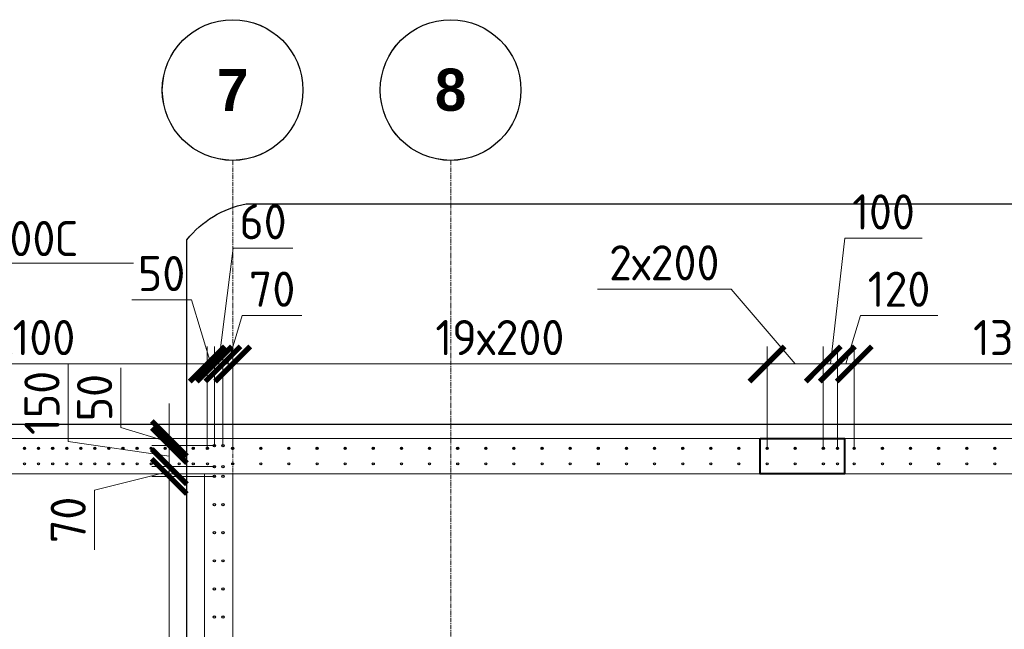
# Model space of a CAD drawing. Header units: millimetres. Extents: x -56135 to 1694203, y -446411 to -23139.
# Tile 282 of 311: x 979094 to 986095, y -62576 to -58243. Entities that reach past the tile are written whole.
import ezdxf
from ezdxf import colors
from ezdxf.entities.mleader import LeaderData, LeaderLine
from ezdxf.math import Vec2, Vec3

# ---------------------------------------------------------------- set-up
doc = ezdxf.new("R2010")
doc.units = ezdxf.units.MM
for name, pattern in [('01 Штриховая _4 мм_', [6, 3.5, -2.5]), ('______5', [1100, 800, -100, 100, -100]), ('HIDDEN2', [4.7625, 3.175, -1.5875]), ('осевая', [50.8, 31.75, -6.35, 6.35, -6.35])]:
    doc.linetypes.add(name, pattern=pattern)
for name, color, linetype, lineweight in [('0 Фундамент', 5, 'Continuous', 30), ('1 Стены', 3, 'Continuous', 30), ('Оси', 40, '______5', 18), ('подоснова', 151, 'Continuous', 5), ('размер', 1, 'Continuous', 25), ('РАЗМЕРЫ', 1, 'Continuous', 9), ('СТЕНЫ', 3, 'Continuous', 30)]:
    doc.layers.add(name, color=color, linetype=linetype, lineweight=lineweight)
doc.styles.add('Century Gothic', font='GOTHIC.TTF')
doc.styles.add('GOST-2.304_Type-B', font='GOST_Common.ttf')
doc.dimstyles.new('СПДС', dxfattribs={"dimscale": 100, "dimtxt": 2.5, "dimasz": 2.5, "dimexe": 1.25, "dimexo": 0, "dimtad": 1, "dimdec": 0, "dimtxsty": 'GOST-2.304_Type-B', "dimblk": 'ARCHTICK', "dimcen": 2.5, "dimdle": 2, "dimadec": 0, "dimazin": 2, "dimtfac": 0.75, "dimtdec": 0, "dimtmove": 1, "dimatfit": 3, "dimfxl": 1, "dimtolj": 1, "dimarcsym": 1})

# ---------------------------------------------------------------- blocks, each defined once
blk = doc.blocks.new('NSY101')
at = {"color": 0, "linetype": 'ByBlock', "lineweight": -2}
blk.add_circle((0, 0), 50, dxfattribs=at)
blk = doc.blocks.new('оси 2.2-2.3')
at = {"layer": 'Оси', "color": 16, "linetype": 'осевая', "lineweight": 0, "transparency": 33554687}
for p, q in [((494304.9, -104267.9), (494304.9, -134893.5)), ((495854.9, -104267.9), (495854.9, -134893.5)), ((468076.3, -106495.4), (524372.9, -106495.4))]:
    blk.add_line(p, q, dxfattribs=at)
at = {"layer": 'Оси', "color": 16, "linetype": 'Continuous', "lineweight": 25, "transparency": 33554687, "xscale": 9.999999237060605, "yscale": 9.999999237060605, "zscale": 9.999999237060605}
for p in [(494304.4, -103767.9), (495854.4, -103767.9)]:
    blk.add_blockref('NSY101', p, dxfattribs=at)
at = {"layer": 'Оси', "color": 16, "linetype": 'Continuous', "lineweight": 25, "transparency": 33554687, "char_height": 300, "width": 385, "attachment_point": 5, "style": 'Century Gothic'}
for s, insert in [('\\A1;{\\fCentury Gothic|i0|b1;\\H300.000000;\\W1.000000;\\C16;7}\\P', (494304.4, -103767.9)), ('\\A1;{\\fCentury Gothic|i0|b1;\\H300.000000;\\W1.000000;\\C16;8}\\P', (495854.4, -103767.9))]:
    blk.add_mtext(s, dxfattribs=dict(at, insert=insert))
blk = doc.blocks.new('стены тп')
at = {"layer": '1 Стены', "color": 252, "linetype": 'HIDDEN2', "lineweight": 0, "true_color": 0x939598}
for p, q in [((909390.6, -187275.6), (862265.6, -187275.6)), ((862590.6, -187525.6), (889390.4, -187525.6)), ((882440.6, -187525.6), (882240.6, -187525.6)), ((882240.6, -187525.6), (882240.6, -190445.6)), ((882440.6, -191275.6), (882440.6, -187525.6))]:
    blk.add_line(p, q, dxfattribs=at)
blk = doc.blocks.new('_ArchTick')
at = {"color": 0, "linetype": 'ByBlock', "const_width": 0.15}
blk.add_lwpolyline([(-0.5, -0.5), (0.5, 0.5)], dxfattribs=at)
blk = doc.blocks.new('*D1945')
at = {"layer": 'DEFPOINTS', "color": 0, "transparency": 16777216}
for p in [(980478.1, -60689.9), (980478.1, -61270, -360), (980538.4, -61270, -360)]:
    blk.add_point(p, dxfattribs=at)
at = {"layer": 'РАЗМЕРЫ', "color": 0, "lineweight": -2, "transparency": 16777216}
for p, q in [((980508.2, -60689.9), (980611.4, -59866.3)), ((980611.4, -59866.3), (981036.4, -59866.3)), ((980478.1, -61270), (980478.1, -60564.9)), ((980538.4, -61270), (980538.4, -60564.9)), ((980478.1, -60689.9), (980228.1, -60689.9)), ((980538.4, -60689.9), (980478.1, -60689.9)), ((980538.4, -60689.9), (980478.1, -60689.9)), ((980538.4, -60689.9), (980788.4, -60689.9))]:
    blk.add_line(p, q, dxfattribs=at)
at = {"layer": 'РАЗМЕРЫ', "color": 0, "lineweight": -2, "transparency": 16777216, "xscale": 250, "yscale": 250, "zscale": 250}
blk.add_blockref('_ArchTick', (980478.1, -60689.9), dxfattribs=at)
at = {"layer": 'РАЗМЕРЫ', "color": 0, "lineweight": -2, "transparency": 16777216, "xscale": 250, "yscale": 250, "zscale": 250, "rotation": 180}
blk.add_blockref('_ArchTick', (980538.4, -60689.9), dxfattribs=at)
at = {"layer": 'РАЗМЕРЫ', "color": 0, "transparency": 16777216, "insert": (980823.9, -59678.8), "char_height": 250, "attachment_point": 5, "style": 'GOST-2.304_Type-B'}
blk.add_mtext('\\A1;60', dxfattribs=at)
blk = doc.blocks.new('*D1946')
at = {"layer": 'DEFPOINTS', "color": 0, "transparency": 16777216}
for p in [(980427.8, -60689.9), (980427.8, -61289.9, -720), (980478.1, -61270, -360)]:
    blk.add_point(p, dxfattribs=at)
at = {"layer": 'РАЗМЕРЫ', "color": 0, "lineweight": -2, "transparency": 16777216}
for p, q in [((980314.8, -60234.9), (979889.8, -60234.9)), ((980452.9, -60689.9), (980314.8, -60234.9)), ((980427.8, -61289.9), (980427.8, -60564.9)), ((980478.1, -61270), (980478.1, -60564.9)), ((980427.8, -60689.9), (980177.8, -60689.9)), ((980478.1, -60689.9), (980427.8, -60689.9)), ((980478.1, -60689.9), (980427.8, -60689.9)), ((980478.1, -60689.9), (980728.1, -60689.9))]:
    blk.add_line(p, q, dxfattribs=at)
at = {"layer": 'РАЗМЕРЫ', "color": 0, "lineweight": -2, "transparency": 16777216, "xscale": 250, "yscale": 250, "zscale": 250}
blk.add_blockref('_ArchTick', (980427.8, -60689.9), dxfattribs=at)
at = {"layer": 'РАЗМЕРЫ', "color": 0, "lineweight": -2, "transparency": 16777216, "xscale": 250, "yscale": 250, "zscale": 250, "rotation": 180}
blk.add_blockref('_ArchTick', (980478.1, -60689.9), dxfattribs=at)
at = {"layer": 'РАЗМЕРЫ', "color": 0, "transparency": 16777216, "insert": (980102.3, -60047.4), "char_height": 250, "attachment_point": 5, "style": 'GOST-2.304_Type-B'}
blk.add_mtext('\\A1;50', dxfattribs=at)
blk = doc.blocks.new('*D1959')
at = {"layer": 'DEFPOINTS', "color": 0, "transparency": 16777216}
for p in [(980157.5, -61489.6), (980478, -61489.6, 160), (980898.2, -65289.6, -200)]:
    blk.add_point(p, dxfattribs=at)
at = {"layer": 'РАЗМЕРЫ', "color": 0, "lineweight": -2, "transparency": 16777216}
for p, q in [((980157.5, -65489.6), (980157.5, -61289.6)), ((980478, -61489.6), (980032.5, -61489.6)), ((980898.2, -65289.6), (980032.5, -65289.6))]:
    blk.add_line(p, q, dxfattribs=at)
at = {"layer": 'РАЗМЕРЫ', "color": 0, "lineweight": -2, "transparency": 16777216, "xscale": 250, "yscale": 250, "zscale": 250}
for p, rotation in [((980157.5, -61489.6), 90), ((980157.5, -65289.6), 270)]:
    blk.add_blockref('_ArchTick', p, dxfattribs=dict(at, rotation=rotation))
at = {"layer": 'РАЗМЕРЫ', "color": 0, "transparency": 16777216, "insert": (979970, -63389.6), "char_height": 250, "attachment_point": 5, "rotation": 90, "style": 'GOST-2.304_Type-B'}
blk.add_mtext('\\A1;19x200', dxfattribs=at)
blk = doc.blocks.new('*D1960')
at = {"layer": 'DEFPOINTS', "color": 0, "transparency": 16777216}
for p in [(980157.5, -61420), (980478.1, -61420, -360), (980478, -61489.6, 160)]:
    blk.add_point(p, dxfattribs=at)
at = {"layer": 'РАЗМЕРЫ', "color": 0, "lineweight": -2, "transparency": 16777216}
for p, q in [((980157.5, -61420), (980157.5, -61170)), ((980157.5, -61454.8), (979626.2, -61586.8)), ((980478.1, -61420), (980032.5, -61420)), ((980157.5, -61489.6), (980157.5, -61420)), ((980157.5, -61489.6), (980157.5, -61420)), ((980478, -61489.6), (980032.5, -61489.6)), ((980157.5, -61489.6), (980157.5, -61739.6)), ((979626.2, -61586.8), (979626.2, -62010.7))]:
    blk.add_line(p, q, dxfattribs=at)
at = {"layer": 'РАЗМЕРЫ', "color": 0, "lineweight": -2, "transparency": 16777216, "xscale": 250, "yscale": 250, "zscale": 250}
for p, rotation in [((980157.5, -61420), 270), ((980157.5, -61489.6), 90)]:
    blk.add_blockref('_ArchTick', p, dxfattribs=dict(at, rotation=rotation))
at = {"layer": 'РАЗМЕРЫ', "color": 0, "transparency": 16777216, "insert": (979438.7, -61798.7), "char_height": 250, "attachment_point": 5, "rotation": 90, "style": 'GOST-2.304_Type-B'}
blk.add_mtext('\\A1;70', dxfattribs=at)
blk = doc.blocks.new('*D1961')
at = {"layer": 'DEFPOINTS', "color": 0, "transparency": 16777216}
for p in [(980157.5, -61270), (980478.1, -61270), (980478.1, -61420, -360)]:
    blk.add_point(p, dxfattribs=at)
at = {"layer": 'РАЗМЕРЫ', "color": 0, "lineweight": -2, "transparency": 16777216}
for p, q in [((979439.3, -61241.9), (979439.3, -60691.9)), ((980157.5, -61620), (980157.5, -61070)), ((980157.5, -61345), (979439.3, -61241.9)), ((980478.1, -61270), (980032.5, -61270)), ((980478.1, -61420), (980032.5, -61420))]:
    blk.add_line(p, q, dxfattribs=at)
at = {"layer": 'РАЗМЕРЫ', "color": 0, "lineweight": -2, "transparency": 16777216, "xscale": 250, "yscale": 250, "zscale": 250}
for p, rotation in [((980157.5, -61270), 90), ((980157.5, -61420), 270)]:
    blk.add_blockref('_ArchTick', p, dxfattribs=dict(at, rotation=rotation))
at = {"layer": 'РАЗМЕРЫ', "color": 0, "transparency": 16777216, "insert": (979251.8, -60966.9), "char_height": 250, "attachment_point": 5, "rotation": 90, "style": 'GOST-2.304_Type-B'}
blk.add_mtext('\\A1;150', dxfattribs=at)
blk = doc.blocks.new('*D1635')
at = {"layer": 'DEFPOINTS', "color": 0, "transparency": 16777216}
for p in [(980157.5, -61220), (980290.4, -61220), (980478.1, -61270)]:
    blk.add_point(p, dxfattribs=at)
at = {"layer": 'РАЗМЕРЫ', "color": 0, "lineweight": -2, "transparency": 16777216}
for p, q in [((979813.7, -61141.9), (979813.7, -60716.9)), ((980157.5, -61220), (980157.5, -60970)), ((980157.5, -61245), (979813.7, -61141.9)), ((980290.4, -61220), (980032.5, -61220)), ((980157.5, -61270), (980157.5, -61220)), ((980157.5, -61270), (980157.5, -61220)), ((980478.1, -61270), (980032.5, -61270)), ((980157.5, -61270), (980157.5, -61520))]:
    blk.add_line(p, q, dxfattribs=at)
at = {"layer": 'РАЗМЕРЫ', "color": 0, "lineweight": -2, "transparency": 16777216, "xscale": 250, "yscale": 250, "zscale": 250}
for p, rotation in [((980157.5, -61220), 270), ((980157.5, -61270), 90)]:
    blk.add_blockref('_ArchTick', p, dxfattribs=dict(at, rotation=rotation))
at = {"layer": 'РАЗМЕРЫ', "color": 0, "transparency": 16777216, "insert": (979626.2, -60929.4), "char_height": 250, "attachment_point": 5, "rotation": 90, "style": 'GOST-2.304_Type-B'}
blk.add_mtext('\\A1;50', dxfattribs=at)
blk = doc.blocks.new('*D1982')
at = {"layer": 'DEFPOINTS', "color": 0, "transparency": 16777216}
for p in [(984908.3, -60689.9), (984908.3, -61289.6), (985028.1, -61289.6, -720)]:
    blk.add_point(p, dxfattribs=at)
at = {"layer": 'РАЗМЕРЫ', "color": 0, "lineweight": -2, "transparency": 16777216}
for p, q in [((984968.2, -60689.9), (985071.3, -60346.1)), ((985071.3, -60346.1), (985621.3, -60346.1)), ((984908.3, -61289.6), (984908.3, -60564.9)), ((985028.1, -61289.6), (985028.1, -60564.9)), ((984908.3, -60689.9), (984658.3, -60689.9)), ((985028.1, -60689.9), (984908.3, -60689.9)), ((985028.1, -60689.9), (984908.3, -60689.9)), ((985028.1, -60689.9), (985278.1, -60689.9))]:
    blk.add_line(p, q, dxfattribs=at)
at = {"layer": 'РАЗМЕРЫ', "color": 0, "lineweight": -2, "transparency": 16777216, "xscale": 250, "yscale": 250, "zscale": 250}
blk.add_blockref('_ArchTick', (984908.3, -60689.9), dxfattribs=at)
at = {"layer": 'РАЗМЕРЫ', "color": 0, "lineweight": -2, "transparency": 16777216, "xscale": 250, "yscale": 250, "zscale": 250, "rotation": 180}
blk.add_blockref('_ArchTick', (985028.1, -60689.9), dxfattribs=at)
at = {"layer": 'РАЗМЕРЫ', "color": 0, "transparency": 16777216, "insert": (985346.3, -60158.6), "char_height": 250, "attachment_point": 5, "style": 'GOST-2.304_Type-B'}
blk.add_mtext('\\A1;120', dxfattribs=at)
blk = doc.blocks.new('*D1983')
at = {"layer": 'DEFPOINTS', "color": 0, "transparency": 16777216}
for p in [(984808, -60689.9), (984808, -61289.9), (984908.3, -61289.6)]:
    blk.add_point(p, dxfattribs=at)
at = {"layer": 'РАЗМЕРЫ', "color": 0, "lineweight": -2, "transparency": 16777216}
for p, q in [((984858.1, -60689.9), (984961.3, -59796.8)), ((984961.3, -59796.8), (985511.3, -59796.8)), ((984808, -61289.9), (984808, -60564.9)), ((984908.3, -61289.6), (984908.3, -60564.9)), ((984808, -60689.9), (984558, -60689.9)), ((984908.3, -60689.9), (984808, -60689.9)), ((984908.3, -60689.9), (984808, -60689.9)), ((984908.3, -60689.9), (985158.3, -60689.9))]:
    blk.add_line(p, q, dxfattribs=at)
at = {"layer": 'РАЗМЕРЫ', "color": 0, "lineweight": -2, "transparency": 16777216, "xscale": 250, "yscale": 250, "zscale": 250}
blk.add_blockref('_ArchTick', (984808, -60689.9), dxfattribs=at)
at = {"layer": 'РАЗМЕРЫ', "color": 0, "lineweight": -2, "transparency": 16777216, "xscale": 250, "yscale": 250, "zscale": 250, "rotation": 180}
blk.add_blockref('_ArchTick', (984908.3, -60689.9), dxfattribs=at)
at = {"layer": 'РАЗМЕРЫ', "color": 0, "transparency": 16777216, "insert": (985236.3, -59609.3), "char_height": 250, "attachment_point": 5, "style": 'GOST-2.304_Type-B'}
blk.add_mtext('\\A1;100', dxfattribs=at)
blk = doc.blocks.new('*D1984')
at = {"layer": 'DEFPOINTS', "color": 0, "transparency": 16777216}
for p in [(984408, -60689.9), (984408, -61289.9), (984808, -61289.9)]:
    blk.add_point(p, dxfattribs=at)
at = {"layer": 'РАЗМЕРЫ', "color": 0, "lineweight": -2, "transparency": 16777216}
for p, q in [((984152, -60158.6), (983202, -60158.6)), ((984608, -60689.9), (984152, -60158.6)), ((984408, -61289.9), (984408, -60564.9)), ((984808, -61289.9), (984808, -60564.9)), ((985008, -60689.9), (984208, -60689.9))]:
    blk.add_line(p, q, dxfattribs=at)
at = {"layer": 'РАЗМЕРЫ', "color": 0, "lineweight": -2, "transparency": 16777216, "xscale": 250, "yscale": 250, "zscale": 250, "rotation": 180}
blk.add_blockref('_ArchTick', (984408, -60689.9), dxfattribs=at)
at = {"layer": 'РАЗМЕРЫ', "color": 0, "lineweight": -2, "transparency": 16777216, "xscale": 250, "yscale": 250, "zscale": 250}
blk.add_blockref('_ArchTick', (984808, -60689.9), dxfattribs=at)
at = {"layer": 'РАЗМЕРЫ', "color": 0, "transparency": 16777216, "insert": (983677, -59971.1), "char_height": 250, "attachment_point": 5, "style": 'GOST-2.304_Type-B'}
blk.add_mtext('\\A1;2х200', dxfattribs=at)
blk = doc.blocks.new('*D1985')
at = {"layer": 'DEFPOINTS', "color": 0, "transparency": 16777216}
for p in [(980608.1, -60689.9), (980608.1, -61289.6, -720), (984408, -61289.9)]:
    blk.add_point(p, dxfattribs=at)
at = {"layer": 'РАЗМЕРЫ', "color": 0, "lineweight": -2, "transparency": 16777216}
for p, q in [((980608.1, -61289.6), (980608.1, -60564.9)), ((984408, -61289.9), (984408, -60564.9)), ((984608, -60689.9), (980408.1, -60689.9))]:
    blk.add_line(p, q, dxfattribs=at)
at = {"layer": 'РАЗМЕРЫ', "color": 0, "lineweight": -2, "transparency": 16777216, "xscale": 250, "yscale": 250, "zscale": 250, "rotation": 180}
blk.add_blockref('_ArchTick', (980608.1, -60689.9), dxfattribs=at)
at = {"layer": 'РАЗМЕРЫ', "color": 0, "lineweight": -2, "transparency": 16777216, "xscale": 250, "yscale": 250, "zscale": 250}
blk.add_blockref('_ArchTick', (984408, -60689.9), dxfattribs=at)
at = {"layer": 'РАЗМЕРЫ', "color": 0, "transparency": 16777216, "insert": (982508, -60502.4), "char_height": 250, "attachment_point": 5, "style": 'GOST-2.304_Type-B'}
blk.add_mtext('\\A1;19х200', dxfattribs=at)
blk = doc.blocks.new('*D1986')
at = {"layer": 'DEFPOINTS', "color": 0, "transparency": 16777216}
for p in [(980538.4, -60689.9), (980538.4, -61243.5), (980608.1, -61289.6, -720)]:
    blk.add_point(p, dxfattribs=at)
at = {"layer": 'РАЗМЕРЫ', "color": 0, "lineweight": -2, "transparency": 16777216}
for p, q in [((980573.2, -60689.9), (980676.4, -60346.1)), ((980676.4, -60346.1), (981100.2, -60346.1)), ((980538.4, -61243.5), (980538.4, -60564.9)), ((980608.1, -61289.6), (980608.1, -60564.9)), ((980538.4, -60689.9), (980288.4, -60689.9)), ((980608.1, -60689.9), (980538.4, -60689.9)), ((980608.1, -60689.9), (980538.4, -60689.9)), ((980608.1, -60689.9), (980858.1, -60689.9))]:
    blk.add_line(p, q, dxfattribs=at)
at = {"layer": 'РАЗМЕРЫ', "color": 0, "lineweight": -2, "transparency": 16777216, "xscale": 250, "yscale": 250, "zscale": 250}
blk.add_blockref('_ArchTick', (980538.4, -60689.9), dxfattribs=at)
at = {"layer": 'РАЗМЕРЫ', "color": 0, "lineweight": -2, "transparency": 16777216, "xscale": 250, "yscale": 250, "zscale": 250, "rotation": 180}
blk.add_blockref('_ArchTick', (980608.1, -60689.9), dxfattribs=at)
at = {"layer": 'РАЗМЕРЫ', "color": 0, "transparency": 16777216, "insert": (980888.3, -60158.6), "char_height": 250, "attachment_point": 5, "style": 'GOST-2.304_Type-B'}
blk.add_mtext('\\A1;70', dxfattribs=at)
blk = doc.blocks.new('*D2003')
at = {"layer": 'DEFPOINTS', "color": 0, "transparency": 16777216}
for p in [(987627.9, -60689.9), (987627.9, -60948), (985028.1, -61289.6, -720)]:
    blk.add_point(p, dxfattribs=at)
at = {"layer": 'РАЗМЕРЫ', "color": 0, "lineweight": -2, "transparency": 16777216}
for p, q in [((985028.1, -61289.6), (985028.1, -60564.9)), ((987627.9, -60948), (987627.9, -60564.9)), ((984828.1, -60689.9), (987827.9, -60689.9))]:
    blk.add_line(p, q, dxfattribs=at)
at = {"layer": 'РАЗМЕРЫ', "color": 0, "lineweight": -2, "transparency": 16777216, "xscale": 250, "yscale": 250, "zscale": 250, "rotation": 180}
blk.add_blockref('_ArchTick', (985028.1, -60689.9), dxfattribs=at)
at = {"layer": 'РАЗМЕРЫ', "color": 0, "lineweight": -2, "transparency": 16777216, "xscale": 250, "yscale": 250, "zscale": 250}
blk.add_blockref('_ArchTick', (987627.9, -60689.9), dxfattribs=at)
at = {"layer": 'РАЗМЕРЫ', "color": 0, "transparency": 16777216, "insert": (986328, -60502.4), "char_height": 250, "attachment_point": 5, "style": 'GOST-2.304_Type-B'}
blk.add_mtext('\\A1;13х200', dxfattribs=at)
blk = doc.blocks.new('_None')
blk = doc.blocks.new('*D1581')
at = {"layer": 'DEFPOINTS', "color": 0, "transparency": 16777216}
for p in [(980427.8, -60689.9), (980427.8, -61016.2), (977628.1, -61289.6, -720)]:
    blk.add_point(p, dxfattribs=at)
at = {"layer": 'РАЗМЕРЫ', "color": 0, "lineweight": -2, "transparency": 16777216}
for p, q in [((977628.1, -61289.6), (977628.1, -60564.9)), ((980427.8, -61016.2), (980427.8, -60564.9)), ((977428.1, -60689.9), (980627.8, -60689.9))]:
    blk.add_line(p, q, dxfattribs=at)
at = {"layer": 'РАЗМЕРЫ', "color": 0, "lineweight": -2, "transparency": 16777216, "xscale": 250, "yscale": 250, "zscale": 250, "rotation": 180}
blk.add_blockref('_ArchTick', (977628.1, -60689.9), dxfattribs=at)
at = {"layer": 'РАЗМЕРЫ', "color": 0, "lineweight": -2, "transparency": 16777216, "xscale": 250, "yscale": 250, "zscale": 250}
blk.add_blockref('_ArchTick', (980427.8, -60689.9), dxfattribs=at)
at = {"layer": 'РАЗМЕРЫ', "color": 0, "transparency": 16777216, "insert": (979027.9, -60502.4), "char_height": 250, "attachment_point": 5, "style": 'GOST-2.304_Type-B'}
blk.add_mtext('\\A1;28х100', dxfattribs=at)
blk = doc.blocks.new('стены  тп')
at = {"layer": 'СТЕНЫ', "color": 251, "linetype": '01 Штриховая _4 мм_', "lineweight": 0, "true_color": 0x636466}
for p, q in [((589762.3, -316375.7, 3100), (542387.3, -316375.7, 3100)), ((542712.3, -316625.7, 3100), (569512.1, -316625.7, 3100)), ((562562.3, -316625.7, 3100), (562362.3, -316625.7, 3100)), ((562362.3, -316625.7, 3100), (562362.3, -319545.7, 3100)), ((562562.3, -320375.7, 3100), (562562.3, -316625.7, 3100))]:
    blk.add_line(p, q, dxfattribs=at)
blk = doc.blocks.new('прпрп')
at = {"color": 1, "lineweight": 40}
blk.add_lwpolyline([(984358, -61220), (984958, -61220), (984958, -61470), (984358, -61470)], close=True, dxfattribs=at)
at = {"layer": '0 Фундамент'}
blk.add_lwpolyline([(960458, -61120), (960458, -85300), (967808, -85300), (967808, -85300), (980308, -85300), (980308, -85300), (982658, -85300), (982658, -85300), (1008108, -85300), (1008108, -81220), (1009588, -81220), (1009588, -72620), (1008108, -72620), (1008108, -61120), (960458, -61120)], dxfattribs=at)
at = {"layer": '1 Стены', "color": 252, "lineweight": 0, "true_color": 0x939598}
blk.add_line((960358.2, -61470), (987558, -61470), dxfattribs=at)
at = {"layer": 'размер', "lineweight": 30}
blk.add_lwpolyline([(980704.6, -59551.1), (987431.6, -59551.1, -0.264007), (987923.8, -60158.6), (988009.2, -71685.6, -0.414214), (987509.2, -72185.6), (980782.2, -72185.6, -0.414214), (980282.2, -71685.6), (980282.2, -59806.9, -0.178364)], format="xyb", close=True, dxfattribs=at)
at = {"layer": 'РАЗМЕРЫ', "color": 4, "linetype": 'Continuous', "lineweight": 30}
for centre, radius in [((980478.1, -61270, -360), 8), ((980538.4, -61270, -360), 8), ((980607.8, -61289.9, -720), 7), ((980608.1, -61289.6, -720), 7), ((980807.8, -61289.9, -720), 7), ((980808.1, -61289.6, -720), 7), ((981007.8, -61289.9, -720), 7), ((981008.1, -61289.6, -720), 7), ((981207.8, -61289.9, -720), 7), ((981208.1, -61289.6, -720), 7), ((981407.8, -61289.9, -720), 7), ((981408.1, -61289.6, -720), 7), ((981607.8, -61289.9, -720), 7), ((981608.1, -61289.6, -720), 7), ((981807.8, -61289.9, -720), 7), ((981808.1, -61289.6, -720), 7), ((982007.8, -61289.9, -720), 7), ((982008.1, -61289.6, -720), 7), ((982207.8, -61289.9, -720), 7), ((982208.1, -61289.6, -720), 7), ((982407.8, -61289.9, -720), 7), ((982408.1, -61289.6, -720), 7), ((982607.8, -61289.9, -720), 7), ((982608.1, -61289.6, -720), 7), ((982807.8, -61289.9, -720), 7), ((982808.1, -61289.6, -720), 7), ((983007.8, -61289.9, -720), 7), ((983008.1, -61289.6, -720), 7), ((983207.8, -61289.9, -720), 7), ((983208.1, -61289.6, -720), 7), ((983407.8, -61289.9, -720), 7), ((983408.1, -61289.6, -720), 7), ((983607.8, -61289.9, -720), 7), ((983608.1, -61289.6, -720), 7), ((983807.8, -61289.9, -720), 7), ((983808.1, -61289.6, -720), 7), ((984007.8, -61289.9, -720), 7), ((984008.1, -61289.6, -720), 7), ((984207.8, -61289.9, -720), 7), ((984208.1, -61289.6, -720), 7), ((985027.8, -61289.9, -720), 7), ((985028.1, -61289.6, -720), 7), ((985227.8, -61289.9, -720), 7), ((985228.1, -61289.6, -720), 7), ((985427.8, -61289.9, -720), 7), ((985428.1, -61289.6, -720), 7), ((985627.8, -61289.9, -720), 7), ((985628.1, -61289.6, -720), 7), ((985827.8, -61289.9, -720), 7), ((985828.1, -61289.6, -720), 7), ((986027.8, -61289.9, -720), 7), ((986028.1, -61289.6, -720), 7), ((980608.1, -61400, -720), 7), ((980808.1, -61400, -720), 7), ((981008.1, -61400, -720), 7), ((981208.1, -61400, -720), 7), ((981408.1, -61400, -720), 7), ((981608.1, -61400, -720), 7), ((981808.1, -61400, -720), 7), ((982008.1, -61400, -720), 7), ((982208.1, -61400, -720), 7), ((982408.1, -61400, -720), 7), ((982608.1, -61400, -720), 7), ((982808.1, -61400, -720), 7), ((983008.1, -61400, -720), 7), ((983208.1, -61400, -720), 7), ((983408.1, -61400, -720), 7), ((983608.1, -61400, -720), 7), ((983808.1, -61400, -720), 7), ((984008.1, -61400, -720), 7), ((984208.1, -61400, -720), 7), ((985028.1, -61400, -720), 7), ((985228.1, -61400, -720), 7), ((985428.1, -61400, -720), 7), ((985628.1, -61400, -720), 7), ((985828.1, -61400, -720), 7), ((986028.1, -61400, -720), 7), ((980478.1, -61420, -360), 8), ((980538.4, -61420, -360), 8), ((980478, -61489.6, 160), 8), ((980538.4, -61489.6, 160), 8), ((980478, -61689.6, 160), 8), ((980538.4, -61689.6, 160), 8), ((980478, -61889.6, 160), 8), ((980538.4, -61889.6, 160), 8), ((980478, -62089.6, 160), 8), ((980538.4, -62089.6, 160), 8), ((980478, -62289.6, 160), 8), ((980538.4, -62289.6, 160), 8), ((980478, -62489.6, 160), 8), ((980538.4, -62489.6, 160), 8)]:
    blk.add_circle(centre, radius, dxfattribs=at)
at = {"layer": 'РАЗМЕРЫ', "color": 8, "linetype": 'Continuous', "lineweight": 30}
for centre in [(979127.8, -61289.9, -720), (979128.1, -61289.6, -720), (979227.8, -61289.9, -720), (979228.1, -61289.6, -720), (979327.8, -61289.9, -720), (979328.1, -61289.6, -720), (979427.8, -61289.9, -720), (979428.1, -61289.6, -720), (979527.8, -61289.9, -720), (979528.1, -61289.6, -720), (979627.8, -61289.9, -720), (979628.1, -61289.6, -720), (979727.8, -61289.9, -720), (979728.1, -61289.6, -720), (979827.8, -61289.9, -720), (979828.1, -61289.6, -720), (979927.8, -61289.9, -720), (979928.1, -61289.6, -720), (980027.8, -61289.9, -720), (980028.1, -61289.6, -720), (980127.8, -61289.9, -720), (980128.1, -61289.6, -720), (980227.8, -61289.9, -720), (980228.1, -61289.6, -720), (980327.8, -61289.9, -720), (980328.1, -61289.6, -720), (980427.8, -61289.9, -720), (980428.1, -61289.6, -720), (979128.1, -61400, -720), (979228.1, -61400, -720), (979328.1, -61400, -720), (979428.1, -61400, -720), (979528.1, -61400, -720), (979628.1, -61400, -720), (979728.1, -61400, -720), (979828.1, -61400, -720), (979928.1, -61400, -720), (980028.1, -61400, -720), (980128.1, -61400, -720), (980228.1, -61400, -720), (980328.1, -61400, -720), (980428.1, -61400, -720)]:
    blk.add_circle(centre, 7, dxfattribs=at)
at = {"layer": 'РАЗМЕРЫ', "color": 6, "linetype": 'Continuous', "lineweight": 30}
for centre in [(984408, -61289.9), (984408.3, -61289.6), (984608, -61289.9), (984608.3, -61289.6), (984808, -61289.9), (984808.3, -61289.6), (984908, -61289.9), (984908.3, -61289.6), (984408.3, -61400), (984608.3, -61400), (984808.3, -61400), (984908.3, -61400)]:
    blk.add_circle(centre, 7, dxfattribs=at)
at = {"layer": 'Оси', "color": 16, "linetype": 'Continuous', "lineweight": 25, "transparency": 33554687, "xscale": 9.999999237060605, "yscale": 9.999999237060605, "zscale": 9.999999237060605}
for p in [(980607.6, -58742.6), (982157.6, -58742.6)]:
    blk.add_blockref('NSY101', p, dxfattribs=at)
at = {"layer": 'РАЗМЕРЫ', "color": 1}
for name, p in [('оси 2.2-2.3', (486303.3, 45025.4)), ('стены тп', (98167.6, 126055.6))]:
    blk.add_blockref(name, p, dxfattribs=at)
at = {"layer": 'РАЗМЕРЫ'}
blk.add_blockref('стены  тп', (418045.9, 255155.8, -3100), dxfattribs=at)
at = {"layer": 'Оси', "color": 16, "linetype": 'Continuous', "lineweight": 25, "transparency": 33554687, "char_height": 300, "width": 385, "attachment_point": 5, "style": 'Century Gothic'}
for s, insert in [('\\A1;{\\fCentury Gothic|i0|b1;\\H300.000000;\\W1.000000;\\C16;7}\\P', (980607.6, -58742.6)), ('\\A1;{\\fCentury Gothic|i0|b1;\\H300.000000;\\W1.000000;\\C16;8}\\P', (982157.6, -58742.6))]:
    blk.add_mtext(s, dxfattribs=dict(at, insert=insert))
at = {"layer": 'РАЗМЕРЫ', "color": 1}
for base, p1, p2, picture, middle in [((984808, -60689.9), (984908.3, -61289.6), (984808, -61289.9), '*D1983', (985023.8, -59796.8)), ((980478.1, -60689.9), (980538.4, -61270, -360), (980478.1, -61270, -360), '*D1945', (980673.9, -59866.3)), ((980427.8, -60689.9), (980478.1, -61270, -360), (980427.8, -61289.9, -720), '*D1946', (980252.3, -60234.9))]:
    dim = blk.add_linear_dim(base=base, p1=p1, p2=p2, dimstyle='СПДС', dxfattribs=at)
    dim.commit()
    dim.dimension.update_dxf_attribs({"geometry": picture, "text_midpoint": middle, "dimtype": 128})
dim = blk.add_linear_dim(base=(984408, -60689.9), p1=(984808, -61289.9), p2=(984408, -61289.9), text='2х200', dimstyle='СПДС', dxfattribs=at)
dim.commit()
dim.dimension.update_dxf_attribs({"geometry": '*D1984', "text_midpoint": (984089.5, -60158.6), "dimtype": 128})
for base, p1, p2, picture, middle in [((980538.4, -60689.9), (980608.1, -61289.6, -720), (980538.4, -61243.5), '*D1986', (980738.9, -60158.6)), ((984908.3, -60689.9), (985028.1, -61289.6, -720), (984908.3, -61289.6), '*D1982', (985133.8, -60158.6))]:
    dim = blk.add_linear_dim(base=base, p1=p1, p2=p2, dimstyle='СПДС', dxfattribs=at)
    dim.commit()
    dim.dimension.update_dxf_attribs({"geometry": picture, "text_midpoint": middle})
for base, p1, p2, text, picture, middle in [((980427.8, -60689.9), (977628.1, -61289.6, -720), (980427.8, -61016.2), '28х100', '*D1581', (979027.9, -60502.4)), ((980608.1, -60689.9), (984408, -61289.9), (980608.1, -61289.6, -720), '19х200', '*D1985', (982508, -60502.4)), ((987627.9, -60689.9), (985028.1, -61289.6, -720), (987627.9, -60948), '13х200', '*D2003', (986328, -60502.4))]:
    dim = blk.add_linear_dim(base=base, p1=p1, p2=p2, text=text, dimstyle='СПДС', dxfattribs=at)
    dim.commit()
    dim.dimension.update_dxf_attribs({"geometry": picture, "text_midpoint": middle})
for base, p1, p2, picture, middle in [((980157.5, -61270), (980478.1, -61420, -360), (980478.1, -61270), '*D1961', (979439.3, -61179.4)), ((980157.5, -61420), (980478, -61489.6, 160), (980478.1, -61420, -360), '*D1960', (979626.2, -61649.3))]:
    dim = blk.add_linear_dim(base=base, p1=p1, p2=p2, angle=90, dimstyle='СПДС', dxfattribs=at)
    dim.commit()
    dim.dimension.update_dxf_attribs({"geometry": picture, "text_midpoint": middle, "dimtype": 128})
dim = blk.add_linear_dim(base=(980157.5, -61220), p1=(980478.1, -61270), p2=(980290.4, -61220), angle=90, dimstyle='СПДС', dxfattribs=at)
dim.commit()
dim.dimension.update_dxf_attribs({"geometry": '*D1635', "text_midpoint": (979626.2, -61079.4)})
dim = blk.add_linear_dim(base=(980157.5, -61489.6), p1=(980898.2, -65289.6, -200), p2=(980478, -61489.6, 160), angle=90, text='19x200', dimstyle='СПДС', dxfattribs=at)
dim.commit()
dim.dimension.update_dxf_attribs({"geometry": '*D1959', "text_midpoint": (979970, -63389.6)})
at = {"layer": 'подоснова', "color": 4, "ltscale": 0.3}
ml = blk.add_multileader_mtext('Standard', dxfattribs=at)
ml.set_content('{\\C2;поз.5 %%C12 А500С }', color=4, style='GOST-2.304_Type-B')
ml.set_leader_properties(color=256, linetype='ByLayer', lineweight=15)
ml.set_arrow_properties(name='NONE')
ml.build(insert=Vec2(0, 0))
ml.multileader.update_dxf_attribs({"text_left_attachment_type": 6, "text_right_attachment_type": 6, "dogleg_length": 0.1, "arrow_head_size": 18})
ctx = ml.context
ctx.base_point, ctx.char_height, ctx.arrow_head_size, ctx.landing_gap_size, ctx.plane_origin = Vec3(977125.6, -59973.6), 250, 18, 20, Vec3(988261.2, -59611.1)
ctx.left_attachment, ctx.right_attachment, ctx.text_align_type = 6, 6, 1
notes = []
notes.append((ctx, [(1, (1, 1, 0), (977125.5, -59973.6), (1, 0), 0.1, [(1, [(976583.2, -60689.9), (978279.6, -60689.9)], 0, [])])]))
ctx.mtext.insert, ctx.mtext.width, ctx.mtext.alignment, ctx.mtext.flow_direction = Vec3(978312.5, -59673.6), 4075.871, 2, 5
for ctx, leaders in notes:
    for number, flags, end, landing, length, lines in leaders:
        leader = LeaderData()
        leader.index, (leader.has_last_leader_line, leader.has_dogleg_vector, leader.attachment_direction) = number, flags
        leader.last_leader_point, leader.dogleg_vector, leader.dogleg_length = Vec3(end), Vec3(landing), length
        for number, points, colour, breaks in lines:
            line = LeaderLine()
            line.index, line.vertices, line.color, line.breaks = number, Vec3.list(points), colors.encode_raw_color(colour), breaks
            leader.lines.append(line)
        ctx.leaders.append(leader)

msp = doc.modelspace()

# ---------------------------------------------------------------- block references
at = {"layer": 'РАЗМЕРЫ'}
msp.add_blockref('прпрп', (0, 0), dxfattribs=at)

doc.saveas('drawing.dxf')
